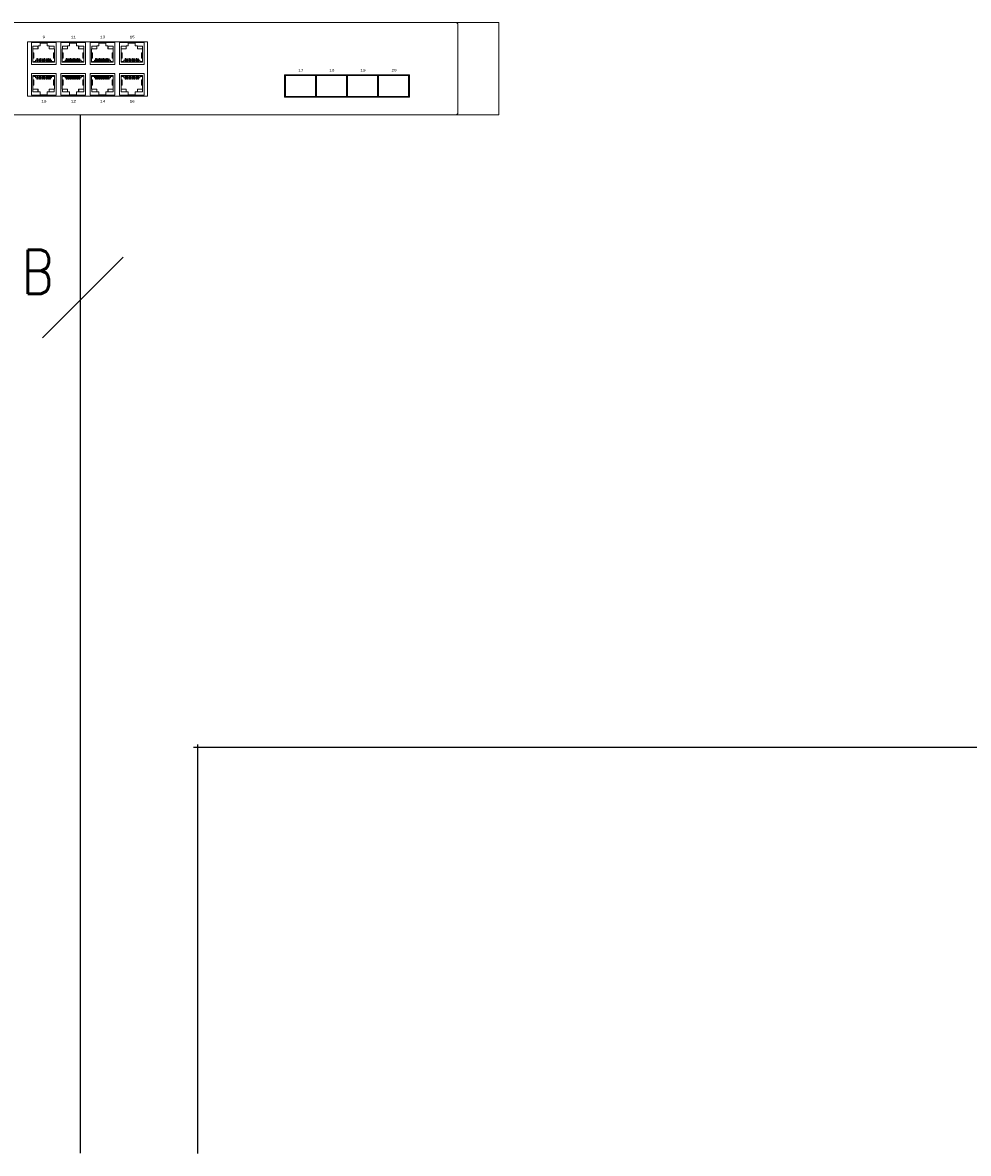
# Model space of a CAD drawing. Header units: millimetres. Extents: x -7023 to 53801, y 9849 to 33561.
# Tile 518 of 537: x 34492 to 34965, y 26913 to 27479. Entities that reach past the tile are written whole.
import ezdxf
from ezdxf.enums import TextEntityAlignment as Align

# ---------------------------------------------------------------- set-up
doc = ezdxf.new("R2010")
doc.units = ezdxf.units.MM
doc.layers.add('IE_CCTV', color=6, linetype='Continuous')
doc.layers.add('IE_SKD', color=6, linetype='Continuous')
doc.layers.add('IE_LAN', color=5, linetype='Continuous', lineweight=9)
doc.styles.add('SIMPLEX', font='simplex.shx', dxfattribs={"width": 0.8, "height": 2})
doc.styles.get("Standard").update_dxf_attribs({"font": 'arial.ttf'})

# ---------------------------------------------------------------- blocks, each defined once
blk = doc.blocks.new('zw$794E')
at = {"layer": 'IE_LAN', "lineweight": 0}
blk.add_lwpolyline([(0, 0), (456.45, 0), (456.45, 41.93), (0, 41.93), (0, 0)], dxfattribs=at)
at = {"layer": 'IE_LAN', "color": 250, "lineweight": 5, "true_color": 0x1f1f1e}
for points in [[(296.74, 33.26), (242.1, 33.26), (242.1, 8.43), (296.74, 8.43), (296.74, 33.26)], [(415.75, 18.17), (359.01, 18.17), (359.01, 8.03), (415.75, 8.03), (415.75, 18.17)]]:
    blk.add_lwpolyline(points, dxfattribs=at)
at = {"layer": 'IE_LAN', "color": 97, "lineweight": 5, "true_color": 0x3c9041}
for points in [[(243.88, 32.87), (255.12, 32.87), (255.12, 22.9), (243.88, 22.9), (243.88, 32.87)], [(246.93, 30.01), (246.93, 31.33)], [(247.85, 31.33), (246.93, 31.33)], [(251.06, 32.61), (247.85, 32.61)], [(247.85, 31.33), (247.85, 32.61)], [(251.06, 32.61), (251.06, 31.33)], [(251.99, 31.33), (251.06, 31.33)], [(251.99, 30.01), (251.99, 31.33)], [(257.26, 32.87), (268.5, 32.87), (268.5, 22.9), (257.26, 22.9), (257.26, 32.87)], [(260.31, 30.01), (260.31, 31.33)], [(261.23, 31.33), (260.31, 31.33)], [(264.44, 32.61), (261.23, 32.61)], [(261.23, 31.33), (261.23, 32.61)], [(264.44, 32.61), (264.44, 31.33)], [(265.38, 31.33), (264.44, 31.33)], [(265.38, 30.01), (265.38, 31.33)], [(270.59, 32.87), (281.83, 32.87), (281.83, 22.9), (270.59, 22.9), (270.59, 32.87)], [(273.64, 30.01), (273.64, 31.33)], [(274.56, 31.33), (273.64, 31.33)], [(277.77, 32.61), (274.56, 32.61)], [(274.56, 31.33), (274.56, 32.61)], [(277.77, 32.61), (277.77, 31.33)], [(278.7, 31.33), (277.77, 31.33)], [(278.7, 30.01), (278.7, 31.33)], [(283.98, 32.87), (295.21, 32.87), (295.21, 22.9), (283.98, 22.9), (283.98, 32.87)], [(287.02, 30.01), (287.02, 31.33)], [(287.95, 31.33), (287.02, 31.33)], [(291.15, 32.61), (287.95, 32.61)], [(287.95, 31.33), (287.95, 32.61)], [(291.15, 32.61), (291.15, 31.33)], [(292.09, 31.33), (291.15, 31.33)], [(292.09, 30.01), (292.09, 31.33)], [(246.93, 30.01), (244.57, 30.01)], [(244.57, 30.01), (244.57, 28.51)], [(244.57, 25.32), (244.57, 28.51)], [(245.02, 28.2), (244.57, 28.2)], [(245.02, 25.76), (244.57, 25.76)], [(245.02, 25.76), (245.02, 28.2)], [(254.34, 30.01), (251.99, 30.01)], [(254.34, 28.2), (253.93, 28.2)], [(253.93, 25.76), (253.93, 28.2)], [(254.34, 25.76), (253.93, 25.76)], [(254.34, 28.51), (254.34, 30.01)], [(254.34, 25.39), (254.34, 28.51)], [(260.31, 30.01), (257.95, 30.01)], [(257.95, 30.01), (257.95, 28.51)], [(257.95, 25.32), (257.95, 28.51)], [(258.41, 28.2), (257.95, 28.2)], [(258.41, 25.76), (257.95, 25.76)], [(258.41, 25.76), (258.41, 28.2)], [(267.73, 30.01), (265.38, 30.01)], [(267.73, 28.2), (267.32, 28.2)], [(267.32, 25.76), (267.32, 28.2)], [(267.73, 25.76), (267.32, 25.76)], [(267.73, 28.51), (267.73, 30.01)], [(267.73, 25.39), (267.73, 28.51)], [(273.64, 30.01), (271.28, 30.01)], [(271.28, 30.01), (271.28, 28.51)], [(271.28, 25.32), (271.28, 28.51)], [(271.73, 28.2), (271.28, 28.2)], [(271.73, 25.76), (271.28, 25.76)], [(271.73, 25.76), (271.73, 28.2)], [(281.05, 30.01), (278.7, 30.01)], [(281.05, 28.2), (280.64, 28.2)], [(280.64, 25.76), (280.64, 28.2)], [(281.05, 25.76), (280.64, 25.76)], [(281.05, 28.51), (281.05, 30.01)], [(281.05, 25.39), (281.05, 28.51)], [(287.02, 30.01), (284.66, 30.01)], [(284.66, 30.01), (284.66, 28.51)], [(284.66, 25.32), (284.66, 28.51)], [(285.12, 28.2), (284.66, 28.2)], [(285.12, 25.76), (284.66, 25.76)], [(285.12, 25.76), (285.12, 28.2)], [(294.44, 30.01), (292.09, 30.01)], [(294.44, 28.2), (294.03, 28.2)], [(294.03, 25.76), (294.03, 28.2)], [(294.44, 25.76), (294.03, 25.76)], [(294.44, 28.51), (294.44, 30.01)], [(294.44, 25.39), (294.44, 28.51)], [(244.57, 25.39), (244.57, 23.9)], [(244.57, 23.9), (254.34, 23.9)], [(244.98, 23.9), (244.57, 23.9)], [(245.83, 24.3), (244.98, 24.3)], [(244.98, 24.3), (244.98, 23.9)], [(245.01, 23.9), (245.01, 24.3)], [(246.38, 24.87), (245.83, 24.87)], [(245.83, 23.9), (245.83, 24.87)], [(246.38, 25.54), (246.72, 25.54)], [(246.38, 23.9), (246.38, 25.54)], [(246.72, 23.9), (246.72, 25.54)], [(247.21, 24.87), (246.72, 24.87)], [(247.55, 25.51), (247.21, 25.51)], [(247.21, 25.51), (247.21, 23.9)], [(247.55, 25.51), (247.55, 23.9)], [(248.04, 24.87), (247.55, 24.87)], [(248.04, 25.54), (248.38, 25.54)], [(248.04, 23.9), (248.04, 25.54)], [(248.38, 23.9), (248.38, 25.54)], [(248.87, 24.87), (248.38, 24.87)], [(249.21, 25.51), (248.87, 25.51)], [(248.87, 25.51), (248.87, 23.9)], [(249.21, 25.51), (249.21, 23.9)], [(249.7, 24.87), (249.21, 24.87)], [(249.7, 25.54), (250.05, 25.54)], [(249.7, 23.9), (249.7, 25.54)], [(250.05, 23.9), (250.05, 25.54)], [(250.53, 24.87), (250.05, 24.87)], [(250.87, 25.51), (250.53, 25.51)], [(250.53, 25.51), (250.53, 23.9)], [(250.87, 25.51), (250.87, 23.9)], [(251.37, 24.87), (250.87, 24.87)], [(251.37, 25.54), (251.71, 25.54)], [(251.37, 23.9), (251.37, 25.54)], [(251.71, 23.9), (251.71, 25.54)], [(252.19, 24.87), (251.71, 24.87)], [(252.54, 25.51), (252.19, 25.51)], [(252.19, 25.51), (252.19, 23.9)], [(252.54, 25.51), (252.54, 23.9)], [(253.08, 24.87), (252.54, 24.87)], [(253.08, 23.9), (253.08, 24.87)], [(253.94, 24.3), (253.08, 24.3)], [(253.9, 23.9), (253.9, 24.3)], [(253.94, 24.3), (253.94, 23.9)], [(254.34, 23.9), (253.94, 23.9)], [(254.34, 23.9), (254.34, 25.39)], [(257.95, 25.39), (257.95, 23.9)], [(257.95, 23.9), (267.73, 23.9)], [(258.36, 23.9), (257.95, 23.9)], [(259.21, 24.3), (258.36, 24.3)], [(258.36, 24.3), (258.36, 23.9)], [(258.4, 23.9), (258.4, 24.3)], [(259.76, 24.87), (259.21, 24.87)], [(259.21, 23.9), (259.21, 24.87)], [(259.76, 25.54), (260.1, 25.54)], [(259.76, 23.9), (259.76, 25.54)], [(260.1, 23.9), (260.1, 25.54)], [(260.59, 24.87), (260.1, 24.87)], [(260.94, 25.51), (260.59, 25.51)], [(260.59, 25.51), (260.59, 23.9)], [(260.94, 25.51), (260.94, 23.9)], [(261.42, 24.87), (260.94, 24.87)], [(261.42, 25.54), (261.76, 25.54)], [(261.42, 23.9), (261.42, 25.54)], [(261.76, 23.9), (261.76, 25.54)], [(262.26, 24.87), (261.76, 24.87)], [(262.59, 25.51), (262.26, 25.51)], [(262.26, 25.51), (262.26, 23.9)], [(262.59, 25.51), (262.59, 23.9)], [(263.08, 24.87), (262.59, 24.87)], [(263.08, 25.54), (263.43, 25.54)], [(263.08, 23.9), (263.08, 25.54)], [(263.43, 23.9), (263.43, 25.54)], [(263.91, 24.87), (263.43, 24.87)], [(264.26, 25.51), (263.91, 25.51)], [(263.91, 25.51), (263.91, 23.9)], [(264.26, 25.51), (264.26, 23.9)], [(264.75, 24.87), (264.26, 24.87)], [(264.75, 25.54), (265.09, 25.54)], [(264.75, 23.9), (264.75, 25.54)], [(265.09, 23.9), (265.09, 25.54)], [(265.58, 24.87), (265.09, 24.87)], [(265.92, 25.51), (265.58, 25.51)], [(265.58, 25.51), (265.58, 23.9)], [(265.92, 25.51), (265.92, 23.9)], [(266.47, 24.87), (265.92, 24.87)], [(266.47, 23.9), (266.47, 24.87)], [(267.32, 24.3), (266.47, 24.3)], [(267.28, 23.9), (267.28, 24.3)], [(267.32, 24.3), (267.32, 23.9)], [(267.73, 23.9), (267.32, 23.9)], [(267.73, 23.9), (267.73, 25.39)], [(271.28, 25.39), (271.28, 23.9)], [(271.28, 23.9), (281.05, 23.9)], [(271.69, 23.9), (271.28, 23.9)], [(272.54, 24.3), (271.69, 24.3)], [(271.69, 24.3), (271.69, 23.9)], [(271.73, 23.9), (271.73, 24.3)], [(273.09, 24.87), (272.54, 24.87)], [(272.54, 23.9), (272.54, 24.87)], [(273.09, 25.54), (273.43, 25.54)], [(273.09, 23.9), (273.09, 25.54)], [(273.43, 23.9), (273.43, 25.54)], [(273.92, 24.87), (273.43, 24.87)], [(274.26, 25.51), (273.92, 25.51)], [(273.92, 25.51), (273.92, 23.9)], [(274.26, 25.51), (274.26, 23.9)], [(274.75, 24.87), (274.26, 24.87)], [(274.75, 25.54), (275.09, 25.54)], [(274.75, 23.9), (274.75, 25.54)], [(275.09, 23.9), (275.09, 25.54)], [(275.58, 24.87), (275.09, 24.87)], [(275.92, 25.51), (275.58, 25.51)], [(275.58, 25.51), (275.58, 23.9)], [(275.92, 25.51), (275.92, 23.9)], [(276.41, 24.87), (275.92, 24.87)], [(276.41, 25.54), (276.76, 25.54)], [(276.41, 23.9), (276.41, 25.54)], [(276.76, 23.9), (276.76, 25.54)], [(277.24, 24.87), (276.76, 24.87)], [(277.58, 25.51), (277.24, 25.51)], [(277.24, 25.51), (277.24, 23.9)], [(277.58, 25.51), (277.58, 23.9)], [(278.08, 24.87), (277.58, 24.87)], [(278.08, 25.54), (278.42, 25.54)], [(278.08, 23.9), (278.08, 25.54)], [(278.42, 23.9), (278.42, 25.54)], [(278.91, 24.87), (278.42, 24.87)], [(279.25, 25.51), (278.91, 25.51)], [(278.91, 25.51), (278.91, 23.9)], [(279.25, 25.51), (279.25, 23.9)], [(279.79, 24.87), (279.25, 24.87)], [(279.79, 23.9), (279.79, 24.87)], [(280.65, 24.3), (279.79, 24.3)], [(280.61, 23.9), (280.61, 24.3)], [(280.65, 24.3), (280.65, 23.9)], [(281.05, 23.9), (280.65, 23.9)], [(281.05, 23.9), (281.05, 25.39)], [(284.66, 25.39), (284.66, 23.9)], [(284.66, 23.9), (294.44, 23.9)], [(285.07, 23.9), (284.66, 23.9)], [(285.92, 24.3), (285.07, 24.3)], [(285.07, 24.3), (285.07, 23.9)], [(285.11, 23.9), (285.11, 24.3)], [(286.47, 24.87), (285.92, 24.87)], [(285.92, 23.9), (285.92, 24.87)], [(286.47, 25.54), (286.81, 25.54)], [(286.47, 23.9), (286.47, 25.54)], [(286.81, 23.9), (286.81, 25.54)], [(287.3, 24.87), (286.81, 24.87)], [(287.65, 25.51), (287.3, 25.51)], [(287.3, 25.51), (287.3, 23.9)], [(287.65, 25.51), (287.65, 23.9)], [(288.13, 24.87), (287.65, 24.87)], [(288.13, 25.54), (288.47, 25.54)], [(288.13, 23.9), (288.13, 25.54)], [(288.47, 23.9), (288.47, 25.54)], [(288.97, 24.87), (288.47, 24.87)], [(289.3, 25.51), (288.97, 25.51)], [(288.97, 25.51), (288.97, 23.9)], [(289.3, 25.51), (289.3, 23.9)], [(289.8, 24.87), (289.3, 24.87)], [(289.8, 25.54), (290.14, 25.54)], [(289.8, 23.9), (289.8, 25.54)], [(290.14, 23.9), (290.14, 25.54)], [(290.62, 24.87), (290.14, 24.87)], [(290.97, 25.51), (290.62, 25.51)], [(290.62, 25.51), (290.62, 23.9)], [(290.97, 25.51), (290.97, 23.9)], [(291.46, 24.87), (290.97, 24.87)], [(291.46, 25.54), (291.8, 25.54)], [(291.46, 23.9), (291.46, 25.54)], [(291.8, 23.9), (291.8, 25.54)], [(292.29, 24.87), (291.8, 24.87)], [(292.63, 25.51), (292.29, 25.51)], [(292.29, 25.51), (292.29, 23.9)], [(292.63, 25.51), (292.63, 23.9)], [(293.18, 24.87), (292.63, 24.87)], [(293.18, 23.9), (293.18, 24.87)], [(294.04, 24.3), (293.18, 24.3)], [(293.99, 23.9), (293.99, 24.3)], [(294.04, 24.3), (294.04, 23.9)], [(294.44, 23.9), (294.04, 23.9)], [(294.44, 23.9), (294.44, 25.39)], [(243.88, 8.87), (255.12, 8.87), (255.12, 18.83), (243.88, 18.83), (243.88, 8.87)], [(244.57, 17.84), (254.34, 17.84)], [(244.57, 16.35), (244.57, 17.84)], [(244.98, 17.84), (244.57, 17.84)], [(244.57, 16.42), (244.57, 13.22)], [(245.02, 15.97), (244.57, 15.97)], [(244.98, 17.44), (244.98, 17.84)], [(245.83, 17.44), (244.98, 17.44)], [(245.01, 17.84), (245.01, 17.44)], [(245.02, 15.97), (245.02, 13.53)], [(245.83, 17.84), (245.83, 16.86)], [(246.38, 16.86), (245.83, 16.86)], [(246.38, 17.84), (246.38, 16.2)], [(246.38, 16.2), (246.72, 16.2)], [(246.72, 17.84), (246.72, 16.2)], [(247.21, 16.86), (246.72, 16.86)], [(247.21, 16.22), (247.21, 17.84)], [(247.55, 16.22), (247.21, 16.22)], [(247.55, 16.22), (247.55, 17.84)], [(248.04, 16.86), (247.55, 16.86)], [(248.04, 17.84), (248.04, 16.2)], [(248.04, 16.2), (248.38, 16.2)], [(248.38, 17.84), (248.38, 16.2)], [(248.87, 16.86), (248.38, 16.86)], [(248.87, 16.22), (248.87, 17.84)], [(249.21, 16.22), (248.87, 16.22)], [(249.21, 16.22), (249.21, 17.84)], [(249.7, 16.86), (249.21, 16.86)], [(249.7, 17.84), (249.7, 16.2)], [(249.7, 16.2), (250.05, 16.2)], [(250.05, 17.84), (250.05, 16.2)], [(250.53, 16.86), (250.05, 16.86)], [(250.53, 16.22), (250.53, 17.84)], [(250.87, 16.22), (250.53, 16.22)], [(250.87, 16.22), (250.87, 17.84)], [(251.37, 16.86), (250.87, 16.86)], [(251.37, 17.84), (251.37, 16.2)], [(251.37, 16.2), (251.71, 16.2)], [(251.71, 17.84), (251.71, 16.2)], [(252.19, 16.86), (251.71, 16.86)], [(252.19, 16.22), (252.19, 17.84)], [(252.54, 16.22), (252.19, 16.22)], [(252.54, 16.22), (252.54, 17.84)], [(253.08, 16.86), (252.54, 16.86)], [(253.08, 17.84), (253.08, 16.86)], [(253.94, 17.44), (253.08, 17.44)], [(253.9, 17.84), (253.9, 17.44)], [(254.34, 15.97), (253.93, 15.97)], [(253.93, 15.97), (253.93, 13.53)], [(253.94, 17.44), (253.94, 17.84)], [(254.34, 17.84), (253.94, 17.84)], [(254.34, 17.84), (254.34, 16.35)], [(254.34, 16.35), (254.34, 13.22)], [(257.26, 8.87), (268.5, 8.87), (268.5, 18.83), (257.26, 18.83), (257.26, 8.87)], [(257.95, 17.84), (267.73, 17.84)], [(257.95, 16.35), (257.95, 17.84)], [(258.36, 17.84), (257.95, 17.84)], [(257.95, 16.42), (257.95, 13.22)], [(258.41, 15.97), (257.95, 15.97)], [(258.36, 17.44), (258.36, 17.84)], [(259.21, 17.44), (258.36, 17.44)], [(258.4, 17.84), (258.4, 17.44)], [(258.41, 15.97), (258.41, 13.53)], [(259.21, 17.84), (259.21, 16.86)], [(259.76, 16.86), (259.21, 16.86)], [(259.76, 17.84), (259.76, 16.2)], [(259.76, 16.2), (260.1, 16.2)], [(260.1, 17.84), (260.1, 16.2)], [(260.59, 16.86), (260.1, 16.86)], [(260.59, 16.22), (260.59, 17.84)], [(260.94, 16.22), (260.59, 16.22)], [(260.94, 16.22), (260.94, 17.84)], [(261.42, 16.86), (260.94, 16.86)], [(261.42, 17.84), (261.42, 16.2)], [(261.42, 16.2), (261.76, 16.2)], [(261.76, 17.84), (261.76, 16.2)], [(262.26, 16.86), (261.76, 16.86)], [(262.26, 16.22), (262.26, 17.84)], [(262.59, 16.22), (262.26, 16.22)], [(262.59, 16.22), (262.59, 17.84)], [(263.08, 16.86), (262.59, 16.86)], [(263.08, 17.84), (263.08, 16.2)], [(263.08, 16.2), (263.43, 16.2)], [(263.43, 17.84), (263.43, 16.2)], [(263.91, 16.86), (263.43, 16.86)], [(263.91, 16.22), (263.91, 17.84)], [(264.26, 16.22), (263.91, 16.22)], [(264.26, 16.22), (264.26, 17.84)], [(264.75, 16.86), (264.26, 16.86)], [(264.75, 17.84), (264.75, 16.2)], [(264.75, 16.2), (265.09, 16.2)], [(265.09, 17.84), (265.09, 16.2)], [(265.58, 16.86), (265.09, 16.86)], [(265.58, 16.22), (265.58, 17.84)], [(265.92, 16.22), (265.58, 16.22)], [(265.92, 16.22), (265.92, 17.84)], [(266.47, 16.86), (265.92, 16.86)], [(266.47, 17.84), (266.47, 16.86)], [(267.32, 17.44), (266.47, 17.44)], [(267.28, 17.84), (267.28, 17.44)], [(267.32, 17.44), (267.32, 17.84)], [(267.73, 17.84), (267.32, 17.84)], [(267.73, 15.97), (267.32, 15.97)], [(267.32, 15.97), (267.32, 13.53)], [(267.73, 17.84), (267.73, 16.35)], [(267.73, 16.35), (267.73, 13.22)], [(270.59, 8.87), (281.83, 8.87), (281.83, 18.83), (270.59, 18.83), (270.59, 8.87)], [(271.28, 17.84), (281.05, 17.84)], [(271.28, 16.35), (271.28, 17.84)], [(271.69, 17.84), (271.28, 17.84)], [(271.28, 16.42), (271.28, 13.22)], [(271.73, 15.97), (271.28, 15.97)], [(271.69, 17.44), (271.69, 17.84)], [(272.54, 17.44), (271.69, 17.44)], [(271.73, 17.84), (271.73, 17.44)], [(271.73, 15.97), (271.73, 13.53)], [(272.54, 17.84), (272.54, 16.86)], [(273.09, 16.86), (272.54, 16.86)], [(273.09, 17.84), (273.09, 16.2)], [(273.09, 16.2), (273.43, 16.2)], [(273.43, 17.84), (273.43, 16.2)], [(273.92, 16.86), (273.43, 16.86)], [(273.92, 16.22), (273.92, 17.84)], [(274.26, 16.22), (273.92, 16.22)], [(274.26, 16.22), (274.26, 17.84)], [(274.75, 16.86), (274.26, 16.86)], [(274.75, 17.84), (274.75, 16.2)], [(274.75, 16.2), (275.09, 16.2)], [(275.09, 17.84), (275.09, 16.2)], [(275.58, 16.86), (275.09, 16.86)], [(275.58, 16.22), (275.58, 17.84)], [(275.92, 16.22), (275.58, 16.22)], [(275.92, 16.22), (275.92, 17.84)], [(276.41, 16.86), (275.92, 16.86)], [(276.41, 17.84), (276.41, 16.2)], [(276.41, 16.2), (276.76, 16.2)], [(276.76, 17.84), (276.76, 16.2)], [(277.24, 16.86), (276.76, 16.86)], [(277.24, 16.22), (277.24, 17.84)], [(277.58, 16.22), (277.24, 16.22)], [(277.58, 16.22), (277.58, 17.84)], [(278.08, 16.86), (277.58, 16.86)], [(278.08, 17.84), (278.08, 16.2)], [(278.08, 16.2), (278.42, 16.2)], [(278.42, 17.84), (278.42, 16.2)], [(278.91, 16.86), (278.42, 16.86)], [(278.91, 16.22), (278.91, 17.84)], [(279.25, 16.22), (278.91, 16.22)], [(279.25, 16.22), (279.25, 17.84)], [(279.79, 16.86), (279.25, 16.86)], [(279.79, 17.84), (279.79, 16.86)], [(280.65, 17.44), (279.79, 17.44)], [(280.61, 17.84), (280.61, 17.44)], [(281.05, 15.97), (280.64, 15.97)], [(280.64, 15.97), (280.64, 13.53)], [(280.65, 17.44), (280.65, 17.84)], [(281.05, 17.84), (280.65, 17.84)], [(281.05, 17.84), (281.05, 16.35)], [(281.05, 16.35), (281.05, 13.22)], [(283.98, 8.87), (295.21, 8.87), (295.21, 18.83), (283.98, 18.83), (283.98, 8.87)], [(284.66, 17.84), (294.44, 17.84)], [(284.66, 16.35), (284.66, 17.84)], [(285.07, 17.84), (284.66, 17.84)], [(284.66, 16.42), (284.66, 13.22)], [(285.12, 15.97), (284.66, 15.97)], [(285.07, 17.44), (285.07, 17.84)], [(285.92, 17.44), (285.07, 17.44)], [(285.11, 17.84), (285.11, 17.44)], [(285.12, 15.97), (285.12, 13.53)], [(285.92, 17.84), (285.92, 16.86)], [(286.47, 16.86), (285.92, 16.86)], [(286.47, 17.84), (286.47, 16.2)], [(286.47, 16.2), (286.81, 16.2)], [(286.81, 17.84), (286.81, 16.2)], [(287.3, 16.86), (286.81, 16.86)], [(287.3, 16.22), (287.3, 17.84)], [(287.65, 16.22), (287.3, 16.22)], [(287.65, 16.22), (287.65, 17.84)], [(288.13, 16.86), (287.65, 16.86)], [(288.13, 17.84), (288.13, 16.2)], [(288.13, 16.2), (288.47, 16.2)], [(288.47, 17.84), (288.47, 16.2)], [(288.97, 16.86), (288.47, 16.86)], [(288.97, 16.22), (288.97, 17.84)], [(289.3, 16.22), (288.97, 16.22)], [(289.3, 16.22), (289.3, 17.84)], [(289.8, 16.86), (289.3, 16.86)], [(289.8, 17.84), (289.8, 16.2)], [(289.8, 16.2), (290.14, 16.2)], [(290.14, 17.84), (290.14, 16.2)], [(290.62, 16.86), (290.14, 16.86)], [(290.62, 16.22), (290.62, 17.84)], [(290.97, 16.22), (290.62, 16.22)], [(290.97, 16.22), (290.97, 17.84)], [(291.46, 16.86), (290.97, 16.86)], [(291.46, 17.84), (291.46, 16.2)], [(291.46, 16.2), (291.8, 16.2)], [(291.8, 17.84), (291.8, 16.2)], [(292.29, 16.86), (291.8, 16.86)], [(292.29, 16.22), (292.29, 17.84)], [(292.63, 16.22), (292.29, 16.22)], [(292.63, 16.22), (292.63, 17.84)], [(293.18, 16.86), (292.63, 16.86)], [(293.18, 17.84), (293.18, 16.86)], [(294.04, 17.44), (293.18, 17.44)], [(293.99, 17.84), (293.99, 17.44)], [(294.44, 15.97), (294.03, 15.97)], [(294.03, 15.97), (294.03, 13.53)], [(294.04, 17.44), (294.04, 17.84)], [(294.44, 17.84), (294.04, 17.84)], [(294.44, 17.84), (294.44, 16.35)], [(294.44, 16.35), (294.44, 13.22)], [(245.02, 13.53), (244.57, 13.53)], [(244.57, 11.73), (244.57, 13.22)], [(246.93, 11.73), (244.57, 11.73)], [(246.93, 11.73), (246.93, 10.41)], [(247.85, 10.41), (246.93, 10.41)], [(247.85, 10.41), (247.85, 9.12)], [(251.99, 10.41), (251.06, 10.41)], [(251.06, 9.12), (251.06, 10.41)], [(251.99, 11.73), (251.99, 10.41)], [(254.34, 11.73), (251.99, 11.73)], [(254.34, 13.53), (253.93, 13.53)], [(254.34, 13.22), (254.34, 11.73)], [(258.41, 13.53), (257.95, 13.53)], [(257.95, 11.73), (257.95, 13.22)], [(260.31, 11.73), (257.95, 11.73)], [(260.31, 11.73), (260.31, 10.41)], [(261.23, 10.41), (260.31, 10.41)], [(261.23, 10.41), (261.23, 9.12)], [(265.38, 10.41), (264.44, 10.41)], [(264.44, 9.12), (264.44, 10.41)], [(265.38, 11.73), (265.38, 10.41)], [(267.73, 11.73), (265.38, 11.73)], [(267.73, 13.53), (267.32, 13.53)], [(267.73, 13.22), (267.73, 11.73)], [(271.73, 13.53), (271.28, 13.53)], [(271.28, 11.73), (271.28, 13.22)], [(273.64, 11.73), (271.28, 11.73)], [(273.64, 11.73), (273.64, 10.41)], [(274.56, 10.41), (273.64, 10.41)], [(274.56, 10.41), (274.56, 9.12)], [(278.7, 10.41), (277.77, 10.41)], [(277.77, 9.12), (277.77, 10.41)], [(278.7, 11.73), (278.7, 10.41)], [(281.05, 11.73), (278.7, 11.73)], [(281.05, 13.53), (280.64, 13.53)], [(281.05, 13.22), (281.05, 11.73)], [(285.12, 13.53), (284.66, 13.53)], [(284.66, 11.73), (284.66, 13.22)], [(287.02, 11.73), (284.66, 11.73)], [(287.02, 11.73), (287.02, 10.41)], [(287.95, 10.41), (287.02, 10.41)], [(287.95, 10.41), (287.95, 9.12)], [(292.09, 10.41), (291.15, 10.41)], [(291.15, 9.12), (291.15, 10.41)], [(292.09, 11.73), (292.09, 10.41)], [(294.44, 11.73), (292.09, 11.73)], [(294.44, 13.53), (294.03, 13.53)], [(294.44, 13.22), (294.44, 11.73)], [(251.06, 9.12), (247.85, 9.12)], [(264.44, 9.12), (261.23, 9.12)], [(277.77, 9.12), (274.56, 9.12)], [(291.15, 9.12), (287.95, 9.12)]]:
    blk.add_lwpolyline(points, dxfattribs=at)
at = {"layer": 'IE_LAN', "color": 155, "lineweight": 5, "true_color": 0x466eb2}
for points in [[(244.61, 31.28), (246.89, 31.28), (246.89, 30.05), (244.61, 30.05), (244.61, 31.28)], [(252.02, 31.28), (254.31, 31.28), (254.31, 30.05), (252.02, 30.05), (252.02, 31.28)], [(258, 31.28), (260.27, 31.28), (260.27, 30.05), (258, 30.05), (258, 31.28)], [(265.41, 31.28), (267.69, 31.28), (267.69, 30.05), (265.41, 30.05), (265.41, 31.28)], [(271.32, 31.28), (273.6, 31.28), (273.6, 30.05), (271.32, 30.05), (271.32, 31.28)], [(278.73, 31.28), (281.02, 31.28), (281.02, 30.05), (278.73, 30.05), (278.73, 31.28)], [(284.71, 31.28), (286.98, 31.28), (286.98, 30.05), (284.71, 30.05), (284.71, 31.28)], [(292.12, 31.28), (294.4, 31.28), (294.4, 30.05), (292.12, 30.05), (292.12, 31.28)], [(244.61, 10.46), (246.89, 10.46), (246.89, 11.68), (244.61, 11.68), (244.61, 10.46)], [(252.02, 10.46), (254.31, 10.46), (254.31, 11.68), (252.02, 11.68), (252.02, 10.46)], [(258, 10.46), (260.27, 10.46), (260.27, 11.68), (258, 11.68), (258, 10.46)], [(265.41, 10.46), (267.69, 10.46), (267.69, 11.68), (265.41, 11.68), (265.41, 10.46)], [(271.32, 10.46), (273.6, 10.46), (273.6, 11.68), (271.32, 11.68), (271.32, 10.46)], [(278.73, 10.46), (281.02, 10.46), (281.02, 11.68), (278.73, 11.68), (278.73, 10.46)], [(284.71, 10.46), (286.98, 10.46), (286.98, 11.68), (284.71, 11.68), (284.71, 10.46)], [(292.12, 10.46), (294.4, 10.46), (294.4, 11.68), (292.12, 11.68), (292.12, 10.46)]]:
    blk.add_lwpolyline(points, dxfattribs=at)
at = {"layer": 'IE_LAN', "color": 97, "lineweight": 5, "true_color": 0x269447}
for points in [[(359.46, 8.36), (373.15, 8.36), (373.15, 17.84), (359.46, 17.84), (359.46, 8.36)], [(373.52, 8.36), (387.21, 8.36), (387.21, 17.84), (373.52, 17.84), (373.52, 8.36)], [(387.58, 8.36), (401.27, 8.36), (401.27, 17.84), (387.58, 17.84), (387.58, 8.36)], [(401.67, 8.36), (415.36, 8.36), (415.36, 17.84), (401.67, 17.84), (401.67, 8.36)]]:
    blk.add_lwpolyline(points, dxfattribs=at)
at = {"layer": 'IE_LAN', "color": 250, "lineweight": 5, "true_color": 0x1f1f1e}
blk.add_open_spline([(437.86, 1), (437.86, 0.45), (437.41, 0), (436.87, 0), (436.87, 0), (19.58, 0), (19.58, 0), (19.04, 0), (18.59, 0.45), (18.59, 1), (18.59, 1), (18.59, 40.93), (18.59, 40.93), (18.59, 41.48), (19.04, 41.93), (19.58, 41.93), (19.58, 41.93), (436.87, 41.93), (436.87, 41.93), (437.41, 41.93), (437.86, 41.48), (437.86, 40.93), (437.86, 40.93), (437.86, 1), (437.86, 1)], degree=3, knots=[0, 0, 0, 0, 1, 1, 1, 2, 2, 2, 3, 3, 3, 4, 4, 4, 5, 5, 5, 6, 6, 6, 7, 7, 7, 8, 8, 8, 8], dxfattribs=at)
at = {"layer": 'IE_LAN', "color": 97, "true_color": 0x269447, "attachment_point": 7}
for s, insert, char_height in [('\\fCourier New|b0|i0|c0|p34;\\W1;9', (248.95, 34.82), 1.1429), ('\\fCourier New|b0|i0|c0|p34;\\W1;11', (261.83, 34.82), 1.1429), ('\\fCourier New|b0|i0|c0|p34;\\W1;13', (275.16, 34.82), 1.1429), ('\\fCourier New|b0|i0|c0|p34;\\W1;15', (288.54, 34.82), 1.1429), ('{\\fCourier New|b0|i0|c0|p34;\\fCourier New|b0|i0|c238|p34;17}', (365.29, 19.67), 1.1522), ('{\\fCourier New|b0|i0|c0|p34;\\fCourier New|b0|i0|c238|p34;18}', (379.41, 19.67), 1.1522), ('{\\fCourier New|b0|i0|c0|p34;\\fCourier New|b0|i0|c238|p34;19}', (393.53, 19.67), 1.1522), ('{\\fCourier New|b0|i0|c0|p34;2\\fCourier New|b0|i0|c238|p34;0}', (407.65, 19.67), 1.1522), ('\\fCourier New|b0|i0|c0|p34;\\W1;10', (248.45, 5.57), 1.1429), ('\\fCourier New|b0|i0|c0|p34;\\W1;12', (261.83, 5.57), 1.1429), ('\\fCourier New|b0|i0|c0|p34;\\W1;14', (275.16, 5.57), 1.1429), ('\\fCourier New|b0|i0|c0|p34;\\W1;16', (288.54, 5.57), 1.1429)]:
    blk.add_mtext(s, dxfattribs=dict(at, insert=insert, char_height=char_height))

msp = doc.modelspace()

# ---------------------------------------------------------------- linework, layer by layer
at = {"layer": 'IE_CCTV', "color": 30}
msp.add_lwpolyline([(34502.28, 27320.96), (34542.67, 27361.35)], dxfattribs=at)
at = {"layer": 'IE_SKD', "color": 30}
for p, q in [((34521.32, 26913.08), (34521.32, 27432.51)), ((34521.32, 27364.66), (34521.32, 27432.51)), ((34577.86, 27116.19, -11.36), (35202.14, 27116.19, -11.36)), ((34580.03, 26913.01, -11.36), (34580.03, 27117.57, -11.36))]:
    msp.add_line(p, q, dxfattribs=at)

# ---------------------------------------------------------------- block references
at = {"layer": 'IE_LAN', "color": 3, "xscale": 1.1, "yscale": 1.1, "zscale": 1.1}
msp.add_blockref('zw$794E', (34228.43, 27432.51), dxfattribs=at)

# ---------------------------------------------------------------- texts
at = {"layer": 'IE_CCTV', "color": 30, "style": 'SIMPLEX', "width": 0.8}
msp.add_text('B', height=21.93, dxfattribs=at).set_placement((34507.69, 27343.03), align=Align.RIGHT)

doc.saveas('drawing.dxf')
